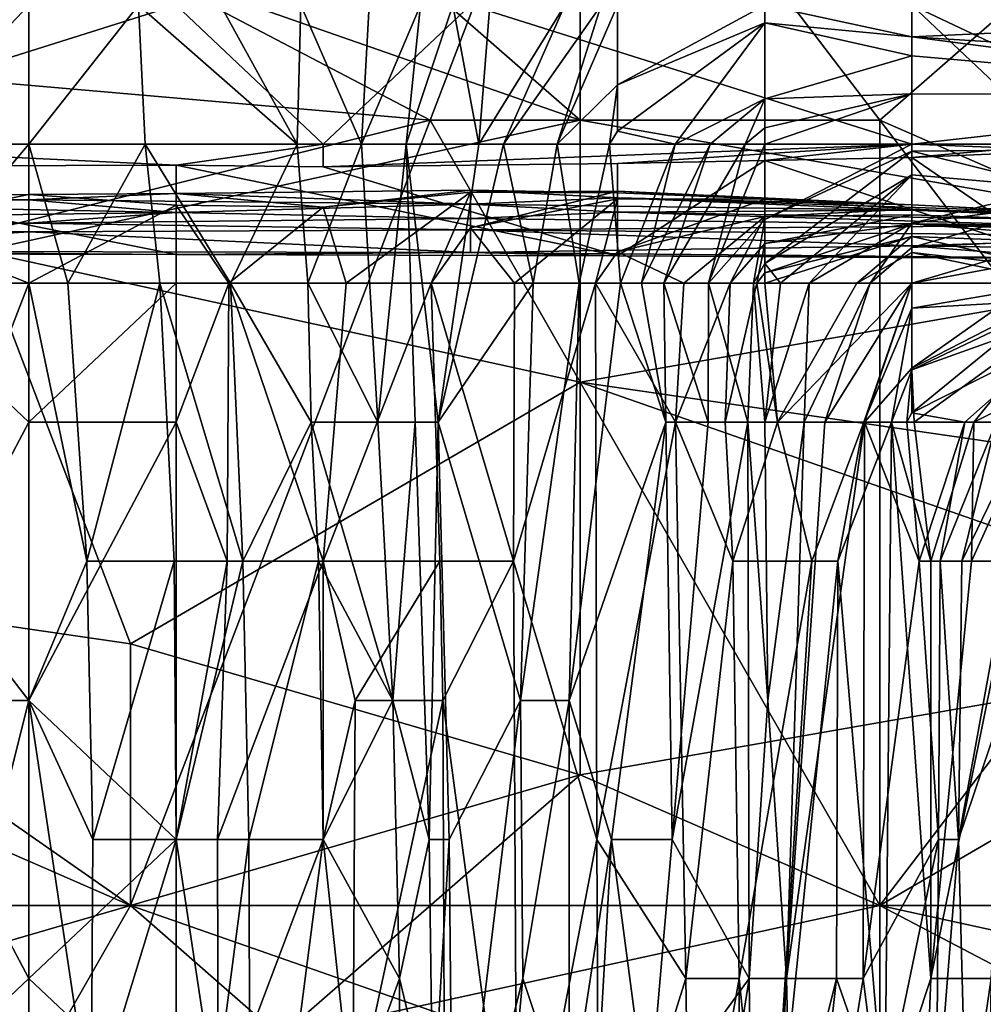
# Model space of a CAD drawing. Extents: x -161 to 11, y -10 to 160.
# Tile 375 of 499: x 0.887 to 0.9157, y -0.2992 to -0.2698. Entities that reach past the tile are written whole.
import ezdxf

# ---------------------------------------------------------------- set-up
doc = ezdxf.new("R2010")
doc.units = 0
doc.header["$MEASUREMENT"] = 0
doc.layers.get('0').update_dxf_attribs({"linetype": 'CONTINUOUS'})

msp = doc.modelspace()

# ---------------------------------------------------------------- linework, layer by layer
for points in [[(0.890302, -0.26112, 0.391822), (0.903715, -0.272838, 0.390166), (0.903715, -0.257213, 0.392356)], [(0.92607, -0.276745, 0.389612), (0.917128, -0.257213, 0.392172), (0.903715, -0.257213, 0.392356)], [(0.903715, -0.257213, 0.392356), (0.903715, -0.272838, 0.390166), (0.92607, -0.276745, 0.389612)], [(0.876889, -0.26112, 0.26635), (0.899244, -0.272838, 0.26593), (0.854534, -0.268932, 0.266399)], [(0.899244, -0.272838, 0.26593), (0.876889, -0.26112, 0.26635), (0.903715, -0.26112, 0.265969)], [(0.903715, -0.272838, 0.390166), (0.890302, -0.26112, 0.391822), (0.88136, -0.265026, 0.39116)], [(0.912657, -0.272838, 0.265725), (0.899244, -0.272838, 0.26593), (0.903715, -0.26112, 0.265969)], [(0.903715, -0.26112, 0.265969), (0.921599, -0.265026, 0.265642), (0.912657, -0.272838, 0.265725)], [(0.903715, -0.272838, 0.390166), (0.88136, -0.265026, 0.39116), (0.885831, -0.276745, 0.38932)], [(0.930542, -0.280651, 0.265348), (0.912657, -0.272838, 0.265725), (0.921599, -0.265026, 0.265642)], [(0.899244, -0.272838, 0.26593), (0.867947, -0.280651, 0.265981), (0.854534, -0.268932, 0.266399)], [(0.874109, -0.2694, 0.271097), (0.878498, -0.27355, 0.270999), (0.891667, -0.2694, 0.271024)], [(0.896057, -0.27355, 0.270997), (0.891667, -0.2694, 0.271024), (0.878498, -0.27355, 0.270999)], [(0.882888, -0.2694, 0.206951), (0.887277, -0.2694, 0.203215), (0.88333, -0.27355, 0.206778)], [(0.88333, -0.27355, 0.206778), (0.887277, -0.2694, 0.203215), (0.887277, -0.27355, 0.20358)], [(0.887277, -0.2694, 0.203215), (0.890548, -0.2694, 0.199263), (0.887277, -0.27355, 0.20358)], [(0.890741, -0.27355, 0.199263), (0.887277, -0.27355, 0.20358), (0.890548, -0.2694, 0.199263)], [(0.890548, -0.2694, 0.199263), (0.89528, -0.27355, 0.191749), (0.890741, -0.27355, 0.199263)], [(0.89528, -0.27355, 0.191749), (0.890548, -0.2694, 0.199263), (0.892991, -0.2694, 0.195506)], [(0.900446, -0.2694, 0.270995), (0.891667, -0.2694, 0.271024), (0.896057, -0.27355, 0.270997)], [(0.895385, -0.2694, 0.191749), (0.89528, -0.27355, 0.191749), (0.892991, -0.2694, 0.195506)], [(0.895385, -0.2694, 0.191749), (0.8972, -0.27355, 0.187992), (0.89528, -0.27355, 0.191749)], [(0.897427, -0.2694, 0.187992), (0.8972, -0.27355, 0.187992), (0.895385, -0.2694, 0.191749)], [(0.913615, -0.27355, 0.270854), (0.900446, -0.2694, 0.270995), (0.896057, -0.27355, 0.270997)], [(0.897427, -0.2694, 0.187992), (0.898952, -0.2694, 0.184235), (0.8972, -0.27355, 0.187992)], [(0.898533, -0.27355, 0.184235), (0.8972, -0.27355, 0.187992), (0.898952, -0.2694, 0.184235)], [(0.898952, -0.2694, 0.184235), (0.899925, -0.2694, 0.180478), (0.898533, -0.27355, 0.184235)], [(0.899925, -0.2694, 0.180478), (0.900694, -0.27355, 0.172963), (0.898533, -0.27355, 0.184235)], [(0.899925, -0.2694, 0.180478), (0.901029, -0.2694, 0.176721), (0.900694, -0.27355, 0.172963)], [(0.913615, -0.2694, 0.270826), (0.900446, -0.2694, 0.270995), (0.913615, -0.27355, 0.270854)], [(0.903263, -0.2694, 0.169206), (0.900694, -0.27355, 0.172963), (0.901029, -0.2694, 0.176721)], [(0.901433, -0.27355, 0.169206), (0.900694, -0.27355, 0.172963), (0.903263, -0.2694, 0.169206)], [(0.903037, -0.27355, 0.161692), (0.901433, -0.27355, 0.169206), (0.904348, -0.2694, 0.165449)], [(0.904348, -0.2694, 0.165449), (0.901433, -0.27355, 0.169206), (0.903263, -0.2694, 0.169206)], [(0.904836, -0.2694, 0.163735), (0.903037, -0.27355, 0.161692), (0.904348, -0.2694, 0.165449)], [(0.903037, -0.27355, 0.161692), (0.904836, -0.2694, 0.163735), (0.904836, -0.271779, 0.157935)], [(0.909226, -0.2694, 0.157266), (0.904836, -0.271779, 0.157935), (0.904836, -0.2694, 0.163735)], [(0.909226, -0.2694, 0.157266), (0.909226, -0.269926, 0.154178), (0.904836, -0.271779, 0.157935)], [(0.913615, -0.270344, 0.150421), (0.909226, -0.2694, 0.157266), (0.926784, -0.269738, 0.154178)], [(0.909226, -0.269926, 0.154178), (0.909226, -0.2694, 0.157266), (0.913615, -0.270344, 0.150421)], [(0.918005, -0.27355, 0.270755), (0.922395, -0.27355, 0.270722), (0.913615, -0.2694, 0.270826)], [(0.913615, -0.2694, 0.270826), (0.922395, -0.27355, 0.270722), (0.922395, -0.2694, 0.270623)], [(0.913615, -0.27355, 0.270854), (0.918005, -0.27355, 0.270755), (0.913615, -0.2694, 0.270826)], [(0.926784, -0.269738, 0.154178), (0.939953, -0.272012, 0.139149), (0.913615, -0.270344, 0.150421)], [(0.909226, -0.269926, 0.154178), (0.904836, -0.273165, 0.154178), (0.904836, -0.271779, 0.157935)], [(0.904836, -0.273165, 0.154178), (0.909226, -0.269926, 0.154178), (0.906555, -0.27355, 0.146664)], [(0.909226, -0.2722, 0.142906), (0.906555, -0.27355, 0.146664), (0.909226, -0.269926, 0.154178)], [(0.913615, -0.270344, 0.150421), (0.913615, -0.270911, 0.146664), (0.909226, -0.269926, 0.154178)], [(0.909226, -0.2722, 0.142906), (0.909226, -0.269926, 0.154178), (0.913615, -0.270911, 0.146664)], [(0.939953, -0.272012, 0.139149), (0.926784, -0.27207, 0.139149), (0.913615, -0.270344, 0.150421)], [(0.913615, -0.270911, 0.146664), (0.913615, -0.270344, 0.150421), (0.926784, -0.27207, 0.139149)], [(0.913615, -0.270911, 0.146664), (0.913615, -0.272052, 0.139149), (0.909226, -0.2722, 0.142906)], [(0.913615, -0.272052, 0.139149), (0.913615, -0.270911, 0.146664), (0.926784, -0.27207, 0.139149)], [(0.904836, -0.271779, 0.157935), (0.904598, -0.27355, 0.154178), (0.903037, -0.27355, 0.161692)], [(0.904836, -0.273165, 0.154178), (0.904598, -0.27355, 0.154178), (0.904836, -0.271779, 0.157935)], [(0.913615, -0.27355, 0.129142), (0.909226, -0.27355, 0.136862), (0.913615, -0.272052, 0.139149)], [(0.913615, -0.272052, 0.139149), (0.909226, -0.273068, 0.139149), (0.909226, -0.2722, 0.142906)], [(0.909226, -0.273068, 0.139149), (0.913615, -0.272052, 0.139149), (0.909226, -0.27355, 0.136862)], [(0.926784, -0.27207, 0.139149), (0.913615, -0.27355, 0.129142), (0.913615, -0.272052, 0.139149)], [(0.913615, -0.27355, 0.129142), (0.926784, -0.27207, 0.139149), (0.918005, -0.273719, 0.127878)], [(0.906555, -0.27355, 0.146664), (0.909226, -0.2722, 0.142906), (0.907595, -0.27355, 0.142906)], [(0.908639, -0.27355, 0.139149), (0.907595, -0.27355, 0.142906), (0.909226, -0.2722, 0.142906)], [(0.909226, -0.2722, 0.142906), (0.909226, -0.273068, 0.139149), (0.908639, -0.27355, 0.139149)], [(0.867947, -0.280651, 0.265981), (0.899244, -0.272838, 0.26593), (0.890302, -0.296276, 0.26529)], [(0.903715, -0.280651, 0.388914), (0.903715, -0.272838, 0.390166), (0.885831, -0.276745, 0.38932)], [(0.912657, -0.296276, 0.265186), (0.890302, -0.296276, 0.26529), (0.899244, -0.272838, 0.26593)], [(0.912657, -0.272838, 0.265725), (0.912657, -0.296276, 0.265186), (0.899244, -0.272838, 0.26593)], [(0.903715, -0.272838, 0.390166), (0.903715, -0.280651, 0.388914), (0.92607, -0.276745, 0.389612)], [(0.921599, -0.284557, 0.265378), (0.912657, -0.272838, 0.265725), (0.930542, -0.280651, 0.265348)], [(0.921599, -0.284557, 0.265378), (0.912657, -0.296276, 0.265186), (0.912657, -0.272838, 0.265725)], [(0.904598, -0.27355, 0.154178), (0.904836, -0.273165, 0.154178), (0.906555, -0.27355, 0.146664)], [(0.908639, -0.27355, 0.139149), (0.909226, -0.273068, 0.139149), (0.909226, -0.27355, 0.136862)], [(0.891667, -0.274174, 0.270649), (0.878498, -0.27355, 0.270999), (0.878498, -0.274217, 0.270649)], [(0.891667, -0.274174, 0.270649), (0.896057, -0.27355, 0.270997), (0.878498, -0.27355, 0.270999)], [(0.88377, -0.2777, 0.206778), (0.88333, -0.27355, 0.206778), (0.887277, -0.27355, 0.20358)], [(0.887277, -0.2777, 0.204161), (0.88377, -0.2777, 0.206778), (0.887277, -0.27355, 0.20358)], [(0.888434, -0.2777, 0.20302), (0.887277, -0.2777, 0.204161), (0.887277, -0.27355, 0.20358)], [(0.887277, -0.27355, 0.20358), (0.890741, -0.27355, 0.199263), (0.888434, -0.2777, 0.20302)], [(0.891185, -0.2777, 0.199263), (0.888434, -0.2777, 0.20302), (0.890741, -0.27355, 0.199263)], [(0.890741, -0.27355, 0.199263), (0.893291, -0.2777, 0.195506), (0.891185, -0.2777, 0.199263)], [(0.89528, -0.27355, 0.191749), (0.893291, -0.2777, 0.195506), (0.890741, -0.27355, 0.199263)], [(0.896057, -0.274229, 0.270649), (0.896057, -0.27355, 0.270997), (0.891667, -0.274174, 0.270649)], [(0.89528, -0.27355, 0.191749), (0.895592, -0.2777, 0.191749), (0.893291, -0.2777, 0.195506)], [(0.89528, -0.27355, 0.191749), (0.8972, -0.27355, 0.187992), (0.895592, -0.2777, 0.191749)], [(0.897686, -0.281851, 0.187992), (0.895592, -0.2777, 0.191749), (0.8972, -0.27355, 0.187992)], [(0.913615, -0.27355, 0.270854), (0.896057, -0.27355, 0.270997), (0.896057, -0.274229, 0.270649)], [(0.904836, -0.274127, 0.270649), (0.913615, -0.27355, 0.270854), (0.896057, -0.274229, 0.270649)], [(0.8972, -0.27355, 0.187992), (0.898533, -0.27355, 0.184235), (0.897686, -0.281851, 0.187992)], [(0.898533, -0.27355, 0.184235), (0.898799, -0.281851, 0.184235), (0.897686, -0.281851, 0.187992)], [(0.898533, -0.27355, 0.184235), (0.900694, -0.27355, 0.172963), (0.899485, -0.281851, 0.180478)], [(0.898533, -0.27355, 0.184235), (0.899485, -0.281851, 0.180478), (0.898799, -0.281851, 0.184235)], [(0.900694, -0.27355, 0.172963), (0.901433, -0.27355, 0.169206), (0.899485, -0.281851, 0.180478)], [(0.902314, -0.2777, 0.165449), (0.899485, -0.281851, 0.180478), (0.901433, -0.27355, 0.169206)], [(0.901433, -0.27355, 0.169206), (0.903037, -0.27355, 0.161692), (0.902314, -0.2777, 0.165449)], [(0.903689, -0.2777, 0.157935), (0.902314, -0.2777, 0.165449), (0.903037, -0.27355, 0.161692)], [(0.903037, -0.27355, 0.161692), (0.904598, -0.27355, 0.154178), (0.903689, -0.2777, 0.157935)], [(0.904598, -0.27355, 0.154178), (0.904923, -0.2777, 0.150421), (0.903689, -0.2777, 0.157935)], [(0.904598, -0.27355, 0.154178), (0.906555, -0.27355, 0.146664), (0.904923, -0.2777, 0.150421)], [(0.909226, -0.274044, 0.270649), (0.913615, -0.27355, 0.270854), (0.904836, -0.274127, 0.270649)], [(0.904923, -0.2777, 0.150421), (0.906555, -0.27355, 0.146664), (0.905549, -0.2777, 0.146664)], [(0.906555, -0.27355, 0.146664), (0.907595, -0.27355, 0.142906), (0.905549, -0.2777, 0.146664)], [(0.905549, -0.2777, 0.146664), (0.907595, -0.27355, 0.142906), (0.906218, -0.2777, 0.142906)], [(0.908639, -0.27355, 0.139149), (0.906218, -0.2777, 0.142906), (0.907595, -0.27355, 0.142906)], [(0.906218, -0.2777, 0.142906), (0.908639, -0.27355, 0.139149), (0.907551, -0.2777, 0.135392)], [(0.909226, -0.27355, 0.136862), (0.907551, -0.2777, 0.135392), (0.908639, -0.27355, 0.139149)], [(0.907551, -0.2777, 0.135392), (0.909226, -0.27355, 0.136862), (0.909226, -0.275797, 0.131635)], [(0.913615, -0.27355, 0.129142), (0.913615, -0.273765, 0.127878), (0.909226, -0.275797, 0.131635)], [(0.909226, -0.27355, 0.136862), (0.913615, -0.27355, 0.129142), (0.909226, -0.275797, 0.131635)], [(0.913615, -0.27395, 0.270649), (0.913615, -0.27355, 0.270854), (0.909226, -0.274044, 0.270649)], [(0.918005, -0.273719, 0.127878), (0.913615, -0.273765, 0.127878), (0.913615, -0.27355, 0.129142)], [(0.918005, -0.27355, 0.270755), (0.913615, -0.27355, 0.270854), (0.913615, -0.27395, 0.270649)], [(0.918005, -0.273761, 0.270649), (0.918005, -0.27355, 0.270755), (0.913615, -0.27395, 0.270649)], [(0.913615, -0.273765, 0.127878), (0.909226, -0.277116, 0.127878), (0.909226, -0.275797, 0.131635)], [(0.913615, -0.273765, 0.127878), (0.913615, -0.274469, 0.124121), (0.909226, -0.277116, 0.127878)], [(0.913615, -0.273765, 0.127878), (0.918005, -0.273719, 0.127878), (0.918005, -0.274853, 0.120364)], [(0.918005, -0.276965, 0.266891), (0.918005, -0.273761, 0.270649), (0.913615, -0.27395, 0.270649)], [(0.913615, -0.273765, 0.127878), (0.918005, -0.274853, 0.120364), (0.913615, -0.274469, 0.124121)], [(0.904836, -0.276888, 0.266891), (0.904836, -0.274127, 0.270649), (0.896057, -0.274229, 0.270649)], [(0.904836, -0.274127, 0.270649), (0.904836, -0.276888, 0.266891), (0.909226, -0.274044, 0.270649)], [(0.909226, -0.274044, 0.270649), (0.904836, -0.276888, 0.266891), (0.918005, -0.276965, 0.266891)], [(0.909226, -0.274044, 0.270649), (0.918005, -0.276965, 0.266891), (0.913615, -0.27395, 0.270649)], [(0.878498, -0.274217, 0.270649), (0.891667, -0.276849, 0.266891), (0.891667, -0.274174, 0.270649)], [(0.878498, -0.274217, 0.270649), (0.878498, -0.276819, 0.266891), (0.891667, -0.276849, 0.266891)], [(0.896057, -0.274229, 0.270649), (0.891667, -0.274174, 0.270649), (0.904836, -0.276888, 0.266891)], [(0.891667, -0.274174, 0.270649), (0.891667, -0.276849, 0.266891), (0.904836, -0.276888, 0.266891)], [(0.909226, -0.277116, 0.127878), (0.913615, -0.274469, 0.124121), (0.909695, -0.2777, 0.124121)], [(0.913615, -0.274469, 0.124121), (0.910552, -0.2777, 0.120364), (0.909695, -0.2777, 0.124121)], [(0.910552, -0.2777, 0.120364), (0.913615, -0.274469, 0.124121), (0.913615, -0.275907, 0.116607)], [(0.913615, -0.275907, 0.116607), (0.913615, -0.274469, 0.124121), (0.918005, -0.274853, 0.120364)], [(0.900446, -0.275342, 0.218049), (0.887277, -0.275215, 0.221806), (0.891667, -0.275024, 0.218049)], [(0.887277, -0.275215, 0.221806), (0.887277, -0.275055, 0.218049), (0.891667, -0.275024, 0.218049)], [(0.891667, -0.27537, 0.214292), (0.891667, -0.275024, 0.218049), (0.887277, -0.275055, 0.218049)], [(0.891667, -0.275024, 0.218049), (0.900446, -0.27492, 0.210535), (0.900446, -0.275342, 0.218049)], [(0.891667, -0.275024, 0.218049), (0.896057, -0.275433, 0.210535), (0.900446, -0.27492, 0.210535)], [(0.891667, -0.27537, 0.214292), (0.896057, -0.275433, 0.210535), (0.891667, -0.275024, 0.218049)], [(0.896057, -0.275433, 0.210535), (0.900446, -0.274985, 0.206778), (0.900446, -0.27492, 0.210535)], [(0.896057, -0.275433, 0.210535), (0.896743, -0.2777, 0.206778), (0.900446, -0.274985, 0.206778)], [(0.899278, -0.2777, 0.20302), (0.900446, -0.274985, 0.206778), (0.896743, -0.2777, 0.206778)], [(0.899278, -0.2777, 0.20302), (0.900446, -0.276049, 0.20302), (0.900446, -0.274985, 0.206778)], [(0.900446, -0.27492, 0.210535), (0.904836, -0.275157, 0.210535), (0.900446, -0.275342, 0.218049)], [(0.904836, -0.275157, 0.210535), (0.900446, -0.27492, 0.210535), (0.904836, -0.275002, 0.206778)], [(0.900446, -0.27492, 0.210535), (0.900446, -0.274985, 0.206778), (0.904836, -0.275002, 0.206778)], [(0.900446, -0.274985, 0.206778), (0.904836, -0.274956, 0.20302), (0.904836, -0.275002, 0.206778)], [(0.900446, -0.274985, 0.206778), (0.900446, -0.276049, 0.20302), (0.904836, -0.274956, 0.20302)], [(0.900446, -0.276049, 0.20302), (0.904836, -0.275182, 0.199263), (0.904836, -0.274956, 0.20302)], [(0.904836, -0.275002, 0.206778), (0.904836, -0.274956, 0.20302), (0.913615, -0.275367, 0.199263)], [(0.904836, -0.274956, 0.20302), (0.909226, -0.27519, 0.195506), (0.913615, -0.275367, 0.199263)], [(0.904836, -0.275182, 0.199263), (0.909226, -0.27519, 0.195506), (0.904836, -0.274956, 0.20302)], [(0.904836, -0.275157, 0.210535), (0.904836, -0.275002, 0.206778), (0.913615, -0.275367, 0.199263)], [(0.913615, -0.275907, 0.116607), (0.918005, -0.274853, 0.120364), (0.918005, -0.275348, 0.116607)], [(0.874109, -0.275815, 0.236834), (0.878498, -0.275332, 0.225563), (0.891667, -0.275588, 0.22932)], [(0.887277, -0.275215, 0.221806), (0.878498, -0.275332, 0.225563), (0.882888, -0.275129, 0.221806)], [(0.887277, -0.275215, 0.221806), (0.891667, -0.275588, 0.22932), (0.878498, -0.275332, 0.225563)], [(0.882888, -0.275129, 0.221806), (0.887277, -0.275055, 0.218049), (0.887277, -0.275215, 0.221806)], [(0.887277, -0.275055, 0.218049), (0.882888, -0.275129, 0.221806), (0.882888, -0.275955, 0.218049)], [(0.887277, -0.2777, 0.21459), (0.887277, -0.275055, 0.218049), (0.882888, -0.275955, 0.218049)], [(0.887277, -0.275055, 0.218049), (0.887277, -0.2777, 0.21459), (0.891667, -0.27537, 0.214292)], [(0.887277, -0.275215, 0.221806), (0.900446, -0.275342, 0.218049), (0.891667, -0.275588, 0.22932)], [(0.900446, -0.275342, 0.218049), (0.904836, -0.275157, 0.210535), (0.913615, -0.275524, 0.210535)], [(0.901758, -0.2777, 0.199263), (0.904836, -0.275182, 0.199263), (0.900446, -0.276049, 0.20302)], [(0.904836, -0.275182, 0.199263), (0.901758, -0.2777, 0.199263), (0.904173, -0.2777, 0.195506)], [(0.904173, -0.2777, 0.195506), (0.904836, -0.27676, 0.195506), (0.904836, -0.275182, 0.199263)], [(0.913615, -0.275524, 0.210535), (0.904836, -0.275157, 0.210535), (0.918005, -0.275577, 0.206778)], [(0.913615, -0.275367, 0.199263), (0.918005, -0.275577, 0.206778), (0.904836, -0.275157, 0.210535)], [(0.904836, -0.275182, 0.199263), (0.904836, -0.27676, 0.195506), (0.909226, -0.27519, 0.195506)], [(0.909226, -0.27519, 0.195506), (0.904836, -0.27676, 0.195506), (0.909226, -0.275715, 0.191749)], [(0.913615, -0.275367, 0.199263), (0.909226, -0.27519, 0.195506), (0.913615, -0.275492, 0.191749)], [(0.909226, -0.27519, 0.195506), (0.909226, -0.275715, 0.191749), (0.913615, -0.275492, 0.191749)], [(0.891667, -0.275588, 0.22932), (0.887277, -0.275911, 0.240592), (0.874109, -0.275815, 0.236834)], [(0.891667, -0.2777, 0.211826), (0.891667, -0.27537, 0.214292), (0.887277, -0.2777, 0.21459)], [(0.887277, -0.275911, 0.240592), (0.891667, -0.275588, 0.22932), (0.900446, -0.275774, 0.233077)], [(0.891667, -0.275588, 0.22932), (0.900446, -0.275342, 0.218049), (0.900446, -0.275774, 0.233077)], [(0.896057, -0.275433, 0.210535), (0.891667, -0.27537, 0.214292), (0.893237, -0.2777, 0.210535)], [(0.891667, -0.2777, 0.211826), (0.893237, -0.2777, 0.210535), (0.891667, -0.27537, 0.214292)], [(0.896057, -0.275433, 0.210535), (0.893237, -0.2777, 0.210535), (0.896743, -0.2777, 0.206778)], [(0.900446, -0.275774, 0.233077), (0.900446, -0.275342, 0.218049), (0.904836, -0.275582, 0.221806)], [(0.904836, -0.275582, 0.221806), (0.900446, -0.275342, 0.218049), (0.913615, -0.275524, 0.210535)], [(0.918005, -0.27598, 0.22932), (0.900446, -0.275774, 0.233077), (0.904836, -0.275582, 0.221806)], [(0.922395, -0.275877, 0.218049), (0.904836, -0.275582, 0.221806), (0.913615, -0.275524, 0.210535)], [(0.918005, -0.27598, 0.22932), (0.904836, -0.275582, 0.221806), (0.922395, -0.275877, 0.218049)], [(0.909226, -0.275715, 0.191749), (0.913615, -0.275664, 0.187992), (0.913615, -0.275492, 0.191749)], [(0.918005, -0.2764, 0.109092), (0.913615, -0.276639, 0.112849), (0.918005, -0.275348, 0.116607)], [(0.918005, -0.275348, 0.116607), (0.913615, -0.276639, 0.112849), (0.913615, -0.275907, 0.116607)], [(0.913615, -0.275492, 0.191749), (0.926784, -0.276006, 0.195506), (0.913615, -0.275367, 0.199263)], [(0.918005, -0.275577, 0.206778), (0.913615, -0.275367, 0.199263), (0.926784, -0.276006, 0.195506)], [(0.926784, -0.276006, 0.195506), (0.913615, -0.275492, 0.191749), (0.926784, -0.276116, 0.191749)], [(0.913615, -0.275492, 0.191749), (0.913615, -0.275664, 0.187992), (0.926784, -0.276116, 0.191749)], [(0.922395, -0.275877, 0.218049), (0.913615, -0.275524, 0.210535), (0.918005, -0.275577, 0.206778)], [(0.878498, -0.276156, 0.248106), (0.874109, -0.275815, 0.236834), (0.887277, -0.275911, 0.240592)], [(0.878498, -0.276156, 0.248106), (0.887277, -0.275911, 0.240592), (0.887277, -0.276164, 0.248106)], [(0.887277, -0.275911, 0.240592), (0.900446, -0.275774, 0.233077), (0.900446, -0.276108, 0.244349)], [(0.887277, -0.276164, 0.248106), (0.887277, -0.275911, 0.240592), (0.900446, -0.276108, 0.244349)], [(0.900446, -0.276108, 0.244349), (0.900446, -0.275774, 0.233077), (0.918005, -0.27598, 0.22932)], [(0.904836, -0.27676, 0.195506), (0.906813, -0.2777, 0.191749), (0.909226, -0.275715, 0.191749)], [(0.90819, -0.2777, 0.187992), (0.909226, -0.275715, 0.191749), (0.906813, -0.2777, 0.191749)], [(0.907551, -0.2777, 0.135392), (0.909226, -0.275797, 0.131635), (0.90889, -0.2777, 0.127878)], [(0.90819, -0.2777, 0.187992), (0.909226, -0.276516, 0.187992), (0.909226, -0.275715, 0.191749)], [(0.909226, -0.277116, 0.127878), (0.90889, -0.2777, 0.127878), (0.909226, -0.275797, 0.131635)], [(0.909226, -0.275715, 0.191749), (0.909226, -0.276516, 0.187992), (0.913615, -0.275664, 0.187992)], [(0.913615, -0.275664, 0.187992), (0.909226, -0.276516, 0.187992), (0.913615, -0.275933, 0.184235)], [(0.910552, -0.2777, 0.120364), (0.913615, -0.275907, 0.116607), (0.912371, -0.2777, 0.112849)], [(0.913615, -0.276639, 0.112849), (0.912371, -0.2777, 0.112849), (0.913615, -0.275907, 0.116607)], [(0.926784, -0.276116, 0.191749), (0.913615, -0.275664, 0.187992), (0.913615, -0.275933, 0.184235)], [(0.869719, -0.276741, 0.263134), (0.878498, -0.276156, 0.248106), (0.887277, -0.276164, 0.248106)], [(0.887277, -0.276164, 0.248106), (0.878498, -0.27675, 0.263134), (0.869719, -0.276741, 0.263134)], [(0.878498, -0.27675, 0.263134), (0.887277, -0.276164, 0.248106), (0.900446, -0.276781, 0.263134)], [(0.887277, -0.2777, 0.21459), (0.882888, -0.275955, 0.218049), (0.882888, -0.2777, 0.216718)], [(0.887277, -0.276164, 0.248106), (0.900446, -0.276108, 0.244349), (0.900446, -0.276781, 0.263134)], [(0.901758, -0.2777, 0.199263), (0.900446, -0.276049, 0.20302), (0.899278, -0.2777, 0.20302)], [(0.900446, -0.276108, 0.244349), (0.918005, -0.27598, 0.22932), (0.922395, -0.276296, 0.240592)], [(0.900446, -0.276781, 0.263134), (0.900446, -0.276108, 0.244349), (0.913615, -0.27659, 0.25562)], [(0.900446, -0.276108, 0.244349), (0.922395, -0.276296, 0.240592), (0.913615, -0.27659, 0.25562)], [(0.909226, -0.276516, 0.187992), (0.909226, -0.27739, 0.184235), (0.913615, -0.275933, 0.184235)], [(0.909226, -0.27739, 0.184235), (0.913615, -0.276306, 0.180478), (0.913615, -0.275933, 0.184235)], [(0.913615, -0.275933, 0.184235), (0.913615, -0.276306, 0.180478), (0.922395, -0.276648, 0.180478)], [(0.913615, -0.275933, 0.184235), (0.926784, -0.276491, 0.184235), (0.926784, -0.276116, 0.191749)], [(0.926784, -0.276491, 0.184235), (0.913615, -0.275933, 0.184235), (0.922395, -0.276648, 0.180478)], [(0.909226, -0.27739, 0.184235), (0.909226, -0.2777, 0.183055), (0.913615, -0.276306, 0.180478)], [(0.911967, -0.2777, 0.176721), (0.913615, -0.276306, 0.180478), (0.909226, -0.2777, 0.183055)], [(0.913615, -0.276306, 0.180478), (0.911967, -0.2777, 0.176721), (0.913615, -0.276788, 0.176721)], [(0.922395, -0.276296, 0.240592), (0.922395, -0.276713, 0.25562), (0.913615, -0.27659, 0.25562)], [(0.913615, -0.276306, 0.180478), (0.918005, -0.277285, 0.172963), (0.922395, -0.276648, 0.180478)], [(0.913615, -0.276788, 0.176721), (0.918005, -0.277285, 0.172963), (0.913615, -0.276306, 0.180478)], [(0.913615, -0.276639, 0.112849), (0.918005, -0.2764, 0.109092), (0.913615, -0.2777, 0.107835)], [(0.918005, -0.2764, 0.109092), (0.918005, -0.276891, 0.105335), (0.913615, -0.2777, 0.107835)], [(0.863476, -0.284557, 0.387603), (0.890302, -0.288463, 0.387337), (0.885831, -0.276745, 0.38932)], [(0.891667, -0.276849, 0.266891), (0.878498, -0.276819, 0.266891), (0.878498, -0.27675, 0.263134)], [(0.891667, -0.276849, 0.266891), (0.878498, -0.27675, 0.263134), (0.900446, -0.276781, 0.263134)], [(0.903715, -0.280651, 0.388914), (0.885831, -0.276745, 0.38932), (0.890302, -0.288463, 0.387337)], [(0.904836, -0.276888, 0.266891), (0.891667, -0.276849, 0.266891), (0.900446, -0.276781, 0.263134)], [(0.913615, -0.27659, 0.25562), (0.918005, -0.276942, 0.263134), (0.900446, -0.276781, 0.263134)], [(0.904836, -0.276888, 0.266891), (0.900446, -0.276781, 0.263134), (0.918005, -0.276942, 0.263134)], [(0.930542, -0.284557, 0.388405), (0.92607, -0.276745, 0.389612), (0.903715, -0.280651, 0.388914)], [(0.906813, -0.2777, 0.191749), (0.904836, -0.27676, 0.195506), (0.904173, -0.2777, 0.195506)], [(0.908989, -0.2777, 0.184235), (0.909226, -0.276516, 0.187992), (0.90819, -0.2777, 0.187992)], [(0.908989, -0.2777, 0.184235), (0.909226, -0.27739, 0.184235), (0.909226, -0.276516, 0.187992)], [(0.913615, -0.276788, 0.176721), (0.911967, -0.2777, 0.176721), (0.913615, -0.2777, 0.170999)], [(0.913615, -0.2777, 0.107835), (0.912371, -0.2777, 0.112849), (0.913615, -0.276639, 0.112849)], [(0.913615, -0.27659, 0.25562), (0.922395, -0.276713, 0.25562), (0.918005, -0.276942, 0.263134)], [(0.913615, -0.276788, 0.176721), (0.918005, -0.2777, 0.169382), (0.918005, -0.277285, 0.172963)], [(0.913615, -0.2777, 0.170999), (0.918005, -0.2777, 0.169382), (0.913615, -0.276788, 0.176721)], [(0.904836, -0.276888, 0.266891), (0.918005, -0.276942, 0.263134), (0.918005, -0.276965, 0.266891)], [(0.913615, -0.2777, 0.107835), (0.918005, -0.276891, 0.105335), (0.917198, -0.2777, 0.101578)], [(0.909695, -0.2777, 0.124121), (0.90889, -0.2777, 0.127878), (0.909226, -0.277116, 0.127878)], [(0.909226, -0.2777, 0.183055), (0.909226, -0.27739, 0.184235), (0.908989, -0.2777, 0.184235)], [(0.887277, -0.281851, 0.214434), (0.887277, -0.2777, 0.21459), (0.882888, -0.2777, 0.216718)], [(0.887277, -0.281851, 0.214434), (0.882888, -0.2777, 0.216718), (0.882888, -0.290151, 0.216237)], [(0.88377, -0.2777, 0.206778), (0.887277, -0.2777, 0.204161), (0.884061, -0.286001, 0.206778)], [(0.887277, -0.290151, 0.204729), (0.884061, -0.286001, 0.206778), (0.887277, -0.2777, 0.204161)], [(0.887277, -0.281851, 0.214434), (0.891667, -0.2777, 0.211826), (0.887277, -0.2777, 0.21459)], [(0.891667, -0.281851, 0.211825), (0.891667, -0.2777, 0.211826), (0.887277, -0.281851, 0.214434)], [(0.889008, -0.286001, 0.20302), (0.887277, -0.290151, 0.204729), (0.887277, -0.2777, 0.204161)], [(0.889008, -0.286001, 0.20302), (0.887277, -0.2777, 0.204161), (0.888434, -0.2777, 0.20302)], [(0.888434, -0.2777, 0.20302), (0.891185, -0.2777, 0.199263), (0.889008, -0.286001, 0.20302)], [(0.891185, -0.2777, 0.199263), (0.891605, -0.286001, 0.199263), (0.889008, -0.286001, 0.20302)], [(0.891185, -0.2777, 0.199263), (0.89366, -0.286001, 0.195506), (0.891605, -0.286001, 0.199263)], [(0.891185, -0.2777, 0.199263), (0.893291, -0.2777, 0.195506), (0.89366, -0.286001, 0.195506)], [(0.893237, -0.2777, 0.210535), (0.891667, -0.2777, 0.211826), (0.891667, -0.281851, 0.211825)], [(0.891667, -0.281851, 0.211825), (0.893185, -0.286001, 0.210535), (0.893237, -0.2777, 0.210535)], [(0.893185, -0.286001, 0.210535), (0.896057, -0.286001, 0.207823), (0.893237, -0.2777, 0.210535)], [(0.896743, -0.2777, 0.206778), (0.893237, -0.2777, 0.210535), (0.896057, -0.286001, 0.207823)], [(0.895697, -0.281851, 0.191749), (0.893291, -0.2777, 0.195506), (0.895592, -0.2777, 0.191749)], [(0.893291, -0.2777, 0.195506), (0.895697, -0.281851, 0.191749), (0.89366, -0.286001, 0.195506)], [(0.895592, -0.2777, 0.191749), (0.897686, -0.281851, 0.187992), (0.895697, -0.281851, 0.191749)], [(0.896057, -0.286001, 0.207823), (0.899278, -0.2777, 0.20302), (0.896743, -0.2777, 0.206778)], [(0.899278, -0.2777, 0.20302), (0.896057, -0.286001, 0.207823), (0.899538, -0.286001, 0.20302)], [(0.899278, -0.2777, 0.20302), (0.899538, -0.286001, 0.20302), (0.901731, -0.286001, 0.199263)], [(0.901731, -0.286001, 0.199263), (0.901758, -0.2777, 0.199263), (0.899278, -0.2777, 0.20302)], [(0.902314, -0.2777, 0.165449), (0.90194, -0.290151, 0.169206), (0.899485, -0.281851, 0.180478)], [(0.904173, -0.2777, 0.195506), (0.901758, -0.2777, 0.199263), (0.901731, -0.286001, 0.199263)], [(0.904173, -0.2777, 0.195506), (0.901731, -0.286001, 0.199263), (0.904217, -0.294301, 0.195506)], [(0.902314, -0.2777, 0.165449), (0.903689, -0.2777, 0.157935), (0.90194, -0.290151, 0.169206)], [(0.903388, -0.290151, 0.161692), (0.90194, -0.290151, 0.169206), (0.903689, -0.2777, 0.157935)], [(0.903689, -0.2777, 0.157935), (0.904923, -0.2777, 0.150421), (0.903388, -0.290151, 0.161692)], [(0.904923, -0.2777, 0.150421), (0.906273, -0.281851, 0.142906), (0.903388, -0.290151, 0.161692)], [(0.904173, -0.2777, 0.195506), (0.90656, -0.281851, 0.191749), (0.906813, -0.2777, 0.191749)], [(0.904217, -0.294301, 0.195506), (0.90656, -0.281851, 0.191749), (0.904173, -0.2777, 0.195506)], [(0.905549, -0.2777, 0.146664), (0.906273, -0.281851, 0.142906), (0.904923, -0.2777, 0.150421)], [(0.905549, -0.2777, 0.146664), (0.906218, -0.2777, 0.142906), (0.906273, -0.281851, 0.142906)], [(0.907537, -0.281851, 0.135392), (0.906273, -0.281851, 0.142906), (0.906218, -0.2777, 0.142906)], [(0.907551, -0.2777, 0.135392), (0.907537, -0.281851, 0.135392), (0.906218, -0.2777, 0.142906)], [(0.90819, -0.2777, 0.187992), (0.906813, -0.2777, 0.191749), (0.90656, -0.281851, 0.191749)], [(0.90819, -0.2777, 0.187992), (0.90656, -0.281851, 0.191749), (0.908041, -0.281851, 0.187992)], [(0.908723, -0.281851, 0.127878), (0.907537, -0.281851, 0.135392), (0.907551, -0.2777, 0.135392)], [(0.90889, -0.2777, 0.127878), (0.908723, -0.281851, 0.127878), (0.907551, -0.2777, 0.135392)], [(0.908989, -0.2777, 0.184235), (0.90819, -0.2777, 0.187992), (0.908041, -0.281851, 0.187992)], [(0.908989, -0.2777, 0.184235), (0.908041, -0.281851, 0.187992), (0.90961, -0.281851, 0.180478)], [(0.90889, -0.2777, 0.127878), (0.909226, -0.281851, 0.124192), (0.908723, -0.281851, 0.127878)], [(0.90889, -0.2777, 0.127878), (0.909695, -0.2777, 0.124121), (0.909226, -0.281851, 0.124192)], [(0.909226, -0.2777, 0.183055), (0.908989, -0.2777, 0.184235), (0.90961, -0.281851, 0.180478)], [(0.909695, -0.2777, 0.124121), (0.910552, -0.2777, 0.120364), (0.909226, -0.281851, 0.124192)], [(0.909226, -0.281851, 0.124192), (0.910552, -0.2777, 0.120364), (0.910404, -0.281851, 0.116607)], [(0.909226, -0.2777, 0.183055), (0.90961, -0.281851, 0.180478), (0.911967, -0.2777, 0.176721)], [(0.913615, -0.2777, 0.170999), (0.911967, -0.2777, 0.176721), (0.90961, -0.281851, 0.180478)], [(0.912183, -0.281851, 0.169206), (0.913615, -0.2777, 0.170999), (0.90961, -0.281851, 0.180478)], [(0.912371, -0.2777, 0.112849), (0.910404, -0.281851, 0.116607), (0.910552, -0.2777, 0.120364)], [(0.910404, -0.281851, 0.116607), (0.912371, -0.2777, 0.112849), (0.911021, -0.281851, 0.112849)], [(0.913615, -0.2777, 0.107835), (0.911021, -0.281851, 0.112849), (0.912371, -0.2777, 0.112849)], [(0.913615, -0.2777, 0.107835), (0.912205, -0.281851, 0.105335), (0.911021, -0.281851, 0.112849)], [(0.913615, -0.2777, 0.170999), (0.912183, -0.281851, 0.169206), (0.913615, -0.278451, 0.169206)], [(0.912205, -0.281851, 0.105335), (0.913615, -0.2777, 0.107835), (0.913615, -0.280239, 0.101578)], [(0.917198, -0.2777, 0.101578), (0.913615, -0.280239, 0.101578), (0.913615, -0.2777, 0.107835)], [(0.917198, -0.2777, 0.101578), (0.918005, -0.277974, 0.097821), (0.913615, -0.280239, 0.101578)], [(0.913615, -0.2777, 0.170999), (0.913615, -0.278451, 0.169206), (0.918005, -0.2777, 0.169382)], [(0.918005, -0.2777, 0.169382), (0.913615, -0.278451, 0.169206), (0.918005, -0.278193, 0.165449)], [(0.913615, -0.280239, 0.101578), (0.918005, -0.277974, 0.097821), (0.913615, -0.281569, 0.097821)], [(0.918005, -0.279351, 0.090307), (0.913615, -0.281569, 0.097821), (0.918005, -0.277974, 0.097821)], [(0.913615, -0.278451, 0.169206), (0.913615, -0.280291, 0.165449), (0.918005, -0.278193, 0.165449)], [(0.913615, -0.280291, 0.165449), (0.918005, -0.27871, 0.161692), (0.918005, -0.278193, 0.165449)], [(0.913615, -0.278451, 0.169206), (0.912183, -0.281851, 0.169206), (0.913008, -0.281851, 0.165449)], [(0.913008, -0.281851, 0.165449), (0.913615, -0.280291, 0.165449), (0.913615, -0.278451, 0.169206)], [(0.913683, -0.281851, 0.161692), (0.918005, -0.27871, 0.161692), (0.913615, -0.280291, 0.165449)], [(0.915459, -0.281851, 0.154178), (0.918005, -0.27871, 0.161692), (0.913683, -0.281851, 0.161692)], [(0.918005, -0.27871, 0.161692), (0.915459, -0.281851, 0.154178), (0.918005, -0.280578, 0.150421)], [(0.913615, -0.281569, 0.097821), (0.918005, -0.279351, 0.090307), (0.915197, -0.281851, 0.090307)], [(0.91613, -0.281851, 0.08655), (0.915197, -0.281851, 0.090307), (0.918005, -0.279351, 0.090307)], [(0.913615, -0.280239, 0.101578), (0.913463, -0.281851, 0.097821), (0.912205, -0.281851, 0.105335)], [(0.913683, -0.281851, 0.161692), (0.913615, -0.280291, 0.165449), (0.913008, -0.281851, 0.165449)], [(0.913615, -0.281569, 0.097821), (0.913463, -0.281851, 0.097821), (0.913615, -0.280239, 0.101578)], [(0.917271, -0.281851, 0.146664), (0.918005, -0.280578, 0.150421), (0.915459, -0.281851, 0.154178)], [(0.890302, -0.296276, 0.26529), (0.885831, -0.304088, 0.265049), (0.867947, -0.280651, 0.265981)], [(0.903715, -0.29237, 0.386781), (0.903715, -0.280651, 0.388914), (0.890302, -0.288463, 0.387337)], [(0.903715, -0.280651, 0.388914), (0.92607, -0.288463, 0.387758), (0.930542, -0.284557, 0.388405)], [(0.903715, -0.280651, 0.388914), (0.903715, -0.29237, 0.386781), (0.92607, -0.288463, 0.387758)], [(0.913463, -0.281851, 0.097821), (0.913615, -0.281569, 0.097821), (0.915197, -0.281851, 0.090307)], [(0.882888, -0.290151, 0.216237), (0.887277, -0.290151, 0.214175), (0.887277, -0.281851, 0.214434)], [(0.891667, -0.281851, 0.211825), (0.887277, -0.290151, 0.214175), (0.891667, -0.294301, 0.211439)], [(0.887277, -0.290151, 0.214175), (0.891667, -0.281851, 0.211825), (0.887277, -0.281851, 0.214434)], [(0.891667, -0.294301, 0.211439), (0.893185, -0.286001, 0.210535), (0.891667, -0.281851, 0.211825)], [(0.895912, -0.286001, 0.191749), (0.89366, -0.286001, 0.195506), (0.895697, -0.281851, 0.191749)], [(0.895697, -0.281851, 0.191749), (0.898134, -0.290151, 0.187992), (0.895912, -0.286001, 0.191749)], [(0.895697, -0.281851, 0.191749), (0.897686, -0.281851, 0.187992), (0.898134, -0.290151, 0.187992)], [(0.897686, -0.281851, 0.187992), (0.898799, -0.281851, 0.184235), (0.898134, -0.290151, 0.187992)], [(0.899212, -0.294301, 0.184235), (0.898134, -0.290151, 0.187992), (0.898799, -0.281851, 0.184235)], [(0.898799, -0.281851, 0.184235), (0.899485, -0.281851, 0.180478), (0.899212, -0.294301, 0.184235)], [(0.899485, -0.281851, 0.180478), (0.899816, -0.294301, 0.180478), (0.899212, -0.294301, 0.184235)], [(0.899485, -0.281851, 0.180478), (0.90194, -0.290151, 0.169206), (0.899816, -0.294301, 0.180478)], [(0.904657, -0.294301, 0.154178), (0.903388, -0.290151, 0.161692), (0.906273, -0.281851, 0.142906)], [(0.90656, -0.281851, 0.191749), (0.904217, -0.294301, 0.195506), (0.90687, -0.298451, 0.191749)], [(0.906273, -0.281851, 0.142906), (0.906466, -0.294301, 0.142906), (0.904657, -0.294301, 0.154178)], [(0.906273, -0.281851, 0.142906), (0.907537, -0.281851, 0.135392), (0.906466, -0.294301, 0.142906)], [(0.907537, -0.281851, 0.135392), (0.908723, -0.281851, 0.127878), (0.906466, -0.294301, 0.142906)], [(0.908762, -0.298451, 0.127878), (0.906466, -0.294301, 0.142906), (0.908723, -0.281851, 0.127878)], [(0.908041, -0.281851, 0.187992), (0.90656, -0.281851, 0.191749), (0.908271, -0.286001, 0.187992)], [(0.908271, -0.286001, 0.187992), (0.90656, -0.281851, 0.191749), (0.90687, -0.298451, 0.191749)], [(0.908041, -0.281851, 0.187992), (0.908271, -0.286001, 0.187992), (0.90961, -0.281851, 0.180478)], [(0.90961, -0.281851, 0.180478), (0.908271, -0.286001, 0.187992), (0.910628, -0.286001, 0.176721)], [(0.908723, -0.281851, 0.127878), (0.909226, -0.281851, 0.124192), (0.909319, -0.290151, 0.124121)], [(0.908762, -0.298451, 0.127878), (0.908723, -0.281851, 0.127878), (0.909319, -0.290151, 0.124121)], [(0.909226, -0.281851, 0.124192), (0.910404, -0.281851, 0.116607), (0.909319, -0.290151, 0.124121)], [(0.909319, -0.290151, 0.124121), (0.910404, -0.281851, 0.116607), (0.909873, -0.298451, 0.120364)], [(0.90961, -0.281851, 0.180478), (0.910628, -0.286001, 0.176721), (0.912183, -0.281851, 0.169206)], [(0.910404, -0.281851, 0.116607), (0.911021, -0.281851, 0.112849), (0.909873, -0.298451, 0.120364)], [(0.911021, -0.281851, 0.112849), (0.912205, -0.281851, 0.105335), (0.909873, -0.298451, 0.120364)], [(0.91216, -0.298451, 0.105335), (0.909873, -0.298451, 0.120364), (0.912205, -0.281851, 0.105335)], [(0.912183, -0.281851, 0.169206), (0.910628, -0.286001, 0.176721), (0.911403, -0.286001, 0.172963)], [(0.912183, -0.281851, 0.169206), (0.911403, -0.286001, 0.172963), (0.913008, -0.281851, 0.165449)], [(0.913008, -0.281851, 0.165449), (0.911403, -0.286001, 0.172963), (0.912806, -0.302601, 0.165449)], [(0.912205, -0.281851, 0.105335), (0.913833, -0.286001, 0.094064), (0.91216, -0.298451, 0.105335)], [(0.913463, -0.281851, 0.097821), (0.913833, -0.286001, 0.094064), (0.912205, -0.281851, 0.105335)], [(0.913008, -0.281851, 0.165449), (0.912806, -0.302601, 0.165449), (0.91418, -0.298451, 0.157935)], [(0.913683, -0.281851, 0.161692), (0.913008, -0.281851, 0.165449), (0.914183, -0.286001, 0.157935)], [(0.91418, -0.298451, 0.157935), (0.914183, -0.286001, 0.157935), (0.913008, -0.281851, 0.165449)], [(0.913463, -0.281851, 0.097821), (0.915197, -0.281851, 0.090307), (0.913833, -0.286001, 0.094064)], [(0.914183, -0.286001, 0.157935), (0.915459, -0.281851, 0.154178), (0.913683, -0.281851, 0.161692)], [(0.913833, -0.286001, 0.094064), (0.915197, -0.281851, 0.090307), (0.914461, -0.286001, 0.090307)], [(0.915459, -0.281851, 0.154178), (0.914183, -0.286001, 0.157935), (0.915396, -0.286001, 0.150421)], [(0.915197, -0.281851, 0.090307), (0.91613, -0.281851, 0.08655), (0.914461, -0.286001, 0.090307)], [(0.914461, -0.286001, 0.090307), (0.91613, -0.281851, 0.08655), (0.915106, -0.286001, 0.08655)], [(0.91613, -0.281851, 0.08655), (0.917116, -0.281851, 0.082792), (0.915106, -0.286001, 0.08655)], [(0.915106, -0.286001, 0.08655), (0.917116, -0.281851, 0.082792), (0.916511, -0.286001, 0.079035)], [(0.915396, -0.286001, 0.150421), (0.917271, -0.281851, 0.146664), (0.915459, -0.281851, 0.154178)], [(0.916718, -0.286001, 0.142906), (0.917271, -0.281851, 0.146664), (0.915396, -0.286001, 0.150421)], [(0.890302, -0.296276, 0.385738), (0.863476, -0.284557, 0.387603), (0.850063, -0.296276, 0.385083)], [(0.890302, -0.296276, 0.385738), (0.890302, -0.288463, 0.387337), (0.863476, -0.284557, 0.387603)], [(0.912657, -0.296276, 0.265186), (0.921599, -0.284557, 0.265378), (0.935013, -0.307995, 0.264823)], [(0.884061, -0.286001, 0.206778), (0.887277, -0.290151, 0.204729), (0.884141, -0.302601, 0.206778)], [(0.889178, -0.294301, 0.20302), (0.887277, -0.290151, 0.204729), (0.889008, -0.286001, 0.20302)], [(0.889008, -0.286001, 0.20302), (0.891605, -0.286001, 0.199263), (0.889178, -0.294301, 0.20302)], [(0.891605, -0.286001, 0.199263), (0.891667, -0.294301, 0.199493), (0.889178, -0.294301, 0.20302)], [(0.891667, -0.294301, 0.199493), (0.891605, -0.286001, 0.199263), (0.89366, -0.286001, 0.195506)], [(0.893185, -0.286001, 0.210535), (0.891667, -0.294301, 0.211439), (0.892906, -0.294301, 0.210535)], [(0.893837, -0.294301, 0.195506), (0.891667, -0.294301, 0.199493), (0.89366, -0.286001, 0.195506)], [(0.892906, -0.294301, 0.210535), (0.896057, -0.286001, 0.207823), (0.893185, -0.286001, 0.210535)], [(0.892906, -0.294301, 0.210535), (0.896057, -0.294301, 0.207781), (0.896057, -0.286001, 0.207823)], [(0.89366, -0.286001, 0.195506), (0.895912, -0.286001, 0.191749), (0.893837, -0.294301, 0.195506)], [(0.895912, -0.286001, 0.191749), (0.896057, -0.294301, 0.191847), (0.893837, -0.294301, 0.195506)], [(0.898134, -0.290151, 0.187992), (0.896057, -0.294301, 0.191847), (0.895912, -0.286001, 0.191749)], [(0.897008, -0.290151, 0.206778), (0.896057, -0.286001, 0.207823), (0.896057, -0.294301, 0.207781)], [(0.897008, -0.290151, 0.206778), (0.899538, -0.286001, 0.20302), (0.896057, -0.286001, 0.207823)], [(0.899538, -0.286001, 0.20302), (0.897008, -0.290151, 0.206778), (0.899623, -0.290151, 0.20302)], [(0.899623, -0.290151, 0.20302), (0.901731, -0.286001, 0.199263), (0.899538, -0.286001, 0.20302)], [(0.901731, -0.286001, 0.199263), (0.899623, -0.290151, 0.20302), (0.901839, -0.306751, 0.199263)], [(0.904217, -0.294301, 0.195506), (0.901731, -0.286001, 0.199263), (0.901839, -0.306751, 0.199263)], [(0.908271, -0.286001, 0.187992), (0.90687, -0.298451, 0.191749), (0.908466, -0.298451, 0.187992)], [(0.910628, -0.286001, 0.176721), (0.908271, -0.286001, 0.187992), (0.908466, -0.298451, 0.187992)], [(0.909306, -0.306751, 0.184235), (0.910628, -0.286001, 0.176721), (0.908466, -0.298451, 0.187992)], [(0.911403, -0.286001, 0.172963), (0.910628, -0.286001, 0.176721), (0.909306, -0.306751, 0.184235)], [(0.911403, -0.286001, 0.172963), (0.909306, -0.306751, 0.184235), (0.911363, -0.298451, 0.172963)], [(0.911403, -0.286001, 0.172963), (0.911363, -0.298451, 0.172963), (0.912806, -0.302601, 0.165449)], [(0.914404, -0.294301, 0.090307), (0.91216, -0.298451, 0.105335), (0.913833, -0.286001, 0.094064)], [(0.913833, -0.286001, 0.094064), (0.914461, -0.286001, 0.090307), (0.914404, -0.294301, 0.090307)], [(0.91418, -0.298451, 0.157935), (0.916718, -0.286001, 0.142906), (0.915396, -0.286001, 0.150421)], [(0.91418, -0.298451, 0.157935), (0.915396, -0.286001, 0.150421), (0.914183, -0.286001, 0.157935)], [(0.91418, -0.298451, 0.157935), (0.915978, -0.298451, 0.146664), (0.916718, -0.286001, 0.142906)], [(0.914461, -0.286001, 0.090307), (0.915, -0.294301, 0.08655), (0.914404, -0.294301, 0.090307)], [(0.914461, -0.286001, 0.090307), (0.915106, -0.286001, 0.08655), (0.915, -0.294301, 0.08655)], [(0.915106, -0.286001, 0.08655), (0.916511, -0.286001, 0.079035), (0.915, -0.294301, 0.08655)], [(0.916406, -0.290151, 0.079035), (0.915, -0.294301, 0.08655), (0.916511, -0.286001, 0.079035)], [(0.890302, -0.288463, 0.387337), (0.890302, -0.296276, 0.385738), (0.903715, -0.29237, 0.386781)], [(0.912657, -0.296276, 0.386089), (0.92607, -0.288463, 0.387758), (0.903715, -0.29237, 0.386781)], [(0.930542, -0.296276, 0.386223), (0.92607, -0.288463, 0.387758), (0.912657, -0.296276, 0.386089)], [(0.882888, -0.290151, 0.216237), (0.882888, -0.302601, 0.216132), (0.887277, -0.298451, 0.214066)], [(0.887277, -0.290151, 0.214175), (0.882888, -0.290151, 0.216237), (0.887277, -0.298451, 0.214066)], [(0.887277, -0.306751, 0.20475), (0.884141, -0.302601, 0.206778), (0.887277, -0.290151, 0.204729)], [(0.887277, -0.298451, 0.214066), (0.891667, -0.294301, 0.211439), (0.887277, -0.290151, 0.214175)], [(0.88913, -0.302601, 0.20302), (0.887277, -0.306751, 0.20475), (0.887277, -0.290151, 0.204729)], [(0.889178, -0.294301, 0.20302), (0.88913, -0.302601, 0.20302), (0.887277, -0.290151, 0.204729)], [(0.898134, -0.290151, 0.187992), (0.898332, -0.298451, 0.187992), (0.896057, -0.294301, 0.191847)], [(0.896935, -0.302601, 0.206778), (0.897008, -0.290151, 0.206778), (0.896057, -0.294301, 0.207781)], [(0.896935, -0.302601, 0.206778), (0.899623, -0.290151, 0.20302), (0.897008, -0.290151, 0.206778)], [(0.899623, -0.290151, 0.20302), (0.896935, -0.302601, 0.206778), (0.899689, -0.306751, 0.20302)], [(0.898134, -0.290151, 0.187992), (0.899212, -0.294301, 0.184235), (0.898332, -0.298451, 0.187992)], [(0.899623, -0.290151, 0.20302), (0.899689, -0.306751, 0.20302), (0.901839, -0.306751, 0.199263)], [(0.899816, -0.294301, 0.180478), (0.90194, -0.290151, 0.169206), (0.899935, -0.306751, 0.180478)], [(0.90194, -0.290151, 0.169206), (0.902009, -0.298451, 0.169206), (0.899935, -0.306751, 0.180478)], [(0.90194, -0.290151, 0.169206), (0.903388, -0.290151, 0.161692), (0.902009, -0.298451, 0.169206)], [(0.903388, -0.290151, 0.161692), (0.903388, -0.302601, 0.161692), (0.902009, -0.298451, 0.169206)], [(0.903388, -0.290151, 0.161692), (0.904657, -0.294301, 0.154178), (0.903388, -0.302601, 0.161692)], [(0.909873, -0.298451, 0.120364), (0.908762, -0.298451, 0.127878), (0.909319, -0.290151, 0.124121)], [(0.915, -0.294301, 0.08655), (0.916406, -0.290151, 0.079035), (0.915442, -0.310901, 0.082792)], [(0.916406, -0.290151, 0.079035), (0.918372, -0.298451, 0.067764), (0.915442, -0.310901, 0.082792)], [(0.890302, -0.296276, 0.385738), (0.894773, -0.300182, 0.38492), (0.903715, -0.29237, 0.386781)], [(0.912657, -0.296276, 0.386089), (0.903715, -0.29237, 0.386781), (0.894773, -0.300182, 0.38492)], [(0.891667, -0.302601, 0.211468), (0.891667, -0.294301, 0.211439), (0.887277, -0.298451, 0.214066)], [(0.88913, -0.302601, 0.20302), (0.889178, -0.294301, 0.20302), (0.891667, -0.294301, 0.199493)], [(0.88913, -0.302601, 0.20302), (0.891667, -0.294301, 0.199493), (0.891667, -0.310901, 0.199538)], [(0.891667, -0.302601, 0.211468), (0.892921, -0.302601, 0.210535), (0.891667, -0.294301, 0.211439)], [(0.892906, -0.294301, 0.210535), (0.891667, -0.294301, 0.211439), (0.892921, -0.302601, 0.210535)], [(0.891667, -0.294301, 0.199493), (0.893837, -0.294301, 0.195506), (0.891667, -0.310901, 0.199538)], [(0.893837, -0.294301, 0.195506), (0.893906, -0.310901, 0.195506), (0.891667, -0.310901, 0.199538)], [(0.892921, -0.302601, 0.210535), (0.896057, -0.294301, 0.207781), (0.892906, -0.294301, 0.210535)], [(0.892921, -0.302601, 0.210535), (0.896935, -0.302601, 0.206778), (0.896057, -0.294301, 0.207781)], [(0.893837, -0.294301, 0.195506), (0.896057, -0.294301, 0.191847), (0.893906, -0.310901, 0.195506)], [(0.896057, -0.294301, 0.191847), (0.898332, -0.298451, 0.187992), (0.893906, -0.310901, 0.195506)], [(0.899327, -0.302601, 0.184235), (0.898332, -0.298451, 0.187992), (0.899212, -0.294301, 0.184235)], [(0.899212, -0.294301, 0.184235), (0.899816, -0.294301, 0.180478), (0.899327, -0.302601, 0.184235)], [(0.899935, -0.306751, 0.180478), (0.899327, -0.302601, 0.184235), (0.899816, -0.294301, 0.180478)], [(0.904217, -0.294301, 0.195506), (0.901839, -0.306751, 0.199263), (0.904275, -0.306751, 0.195506)], [(0.903945, -0.306751, 0.157935), (0.903388, -0.302601, 0.161692), (0.904657, -0.294301, 0.154178)], [(0.904657, -0.294301, 0.154178), (0.905749, -0.302601, 0.146664), (0.903945, -0.306751, 0.157935)], [(0.904275, -0.306751, 0.195506), (0.90687, -0.298451, 0.191749), (0.904217, -0.294301, 0.195506)], [(0.904657, -0.294301, 0.154178), (0.906466, -0.294301, 0.142906), (0.905749, -0.302601, 0.146664)], [(0.906466, -0.294301, 0.142906), (0.908762, -0.298451, 0.127878), (0.905749, -0.302601, 0.146664)], [(0.91216, -0.298451, 0.105335), (0.914404, -0.294301, 0.090307), (0.912692, -0.302601, 0.101578)], [(0.914348, -0.302601, 0.090307), (0.912692, -0.302601, 0.101578), (0.914404, -0.294301, 0.090307)], [(0.914348, -0.302601, 0.090307), (0.914404, -0.294301, 0.090307), (0.915, -0.294301, 0.08655)], [(0.915442, -0.310901, 0.082792), (0.914348, -0.302601, 0.090307), (0.915, -0.294301, 0.08655)], [(0.876889, -0.300182, 0.384631), (0.890302, -0.296276, 0.385738), (0.850063, -0.296276, 0.385083)], [(0.894773, -0.300182, 0.38492), (0.890302, -0.296276, 0.385738), (0.876889, -0.300182, 0.384631)], [(0.912657, -0.304088, 0.264971), (0.885831, -0.304088, 0.265049), (0.890302, -0.296276, 0.26529)], [(0.912657, -0.296276, 0.265186), (0.912657, -0.304088, 0.264971), (0.890302, -0.296276, 0.26529)], [(0.894773, -0.300182, 0.38492), (0.930542, -0.300182, 0.385347), (0.912657, -0.296276, 0.386089)], [(0.930542, -0.300182, 0.385347), (0.930542, -0.296276, 0.386223), (0.912657, -0.296276, 0.386089)], [(0.935013, -0.307995, 0.264823), (0.912657, -0.304088, 0.264971), (0.912657, -0.296276, 0.265186)], [(0.887277, -0.306751, 0.214132), (0.887277, -0.298451, 0.214066), (0.882888, -0.302601, 0.216132)], [(0.891667, -0.302601, 0.211468), (0.887277, -0.298451, 0.214066), (0.887277, -0.306751, 0.214132)], [(0.898332, -0.298451, 0.187992), (0.898295, -0.310901, 0.187992), (0.893906, -0.310901, 0.195506)], [(0.898332, -0.298451, 0.187992), (0.899327, -0.302601, 0.184235), (0.898295, -0.310901, 0.187992)], [(0.899935, -0.306751, 0.180478), (0.902009, -0.298451, 0.169206), (0.900446, -0.315051, 0.177351)], [(0.902009, -0.298451, 0.169206), (0.903388, -0.302601, 0.161692), (0.900446, -0.315051, 0.177351)], [(0.90687, -0.298451, 0.191749), (0.904275, -0.306751, 0.195506), (0.907005, -0.306751, 0.191749)], [(0.908762, -0.298451, 0.127878), (0.907457, -0.306751, 0.135392), (0.905749, -0.302601, 0.146664)], [(0.908466, -0.298451, 0.187992), (0.90687, -0.298451, 0.191749), (0.907005, -0.306751, 0.191749)], [(0.908466, -0.298451, 0.187992), (0.907005, -0.306751, 0.191749), (0.908507, -0.310901, 0.187992)], [(0.90896, -0.315051, 0.124121), (0.907457, -0.306751, 0.135392), (0.908762, -0.298451, 0.127878)], [(0.909306, -0.306751, 0.184235), (0.908466, -0.298451, 0.187992), (0.908507, -0.310901, 0.187992)], [(0.908762, -0.298451, 0.127878), (0.909873, -0.298451, 0.120364), (0.90896, -0.315051, 0.124121)], [(0.909873, -0.298451, 0.120364), (0.910166, -0.310901, 0.116607), (0.90896, -0.315051, 0.124121)], [(0.911363, -0.298451, 0.172963), (0.909306, -0.306751, 0.184235), (0.909985, -0.310901, 0.180478)], [(0.909873, -0.298451, 0.120364), (0.91216, -0.298451, 0.105335), (0.910166, -0.310901, 0.116607)], [(0.911363, -0.298451, 0.172963), (0.909985, -0.310901, 0.180478), (0.912806, -0.302601, 0.165449)], [(0.91216, -0.298451, 0.105335), (0.912692, -0.302601, 0.101578), (0.910166, -0.310901, 0.116607)], [(0.91418, -0.298451, 0.157935), (0.912806, -0.302601, 0.165449), (0.913539, -0.315051, 0.161692)], [(0.913539, -0.315051, 0.161692), (0.915978, -0.298451, 0.146664), (0.91418, -0.298451, 0.157935)], [(0.915978, -0.298451, 0.146664), (0.913539, -0.315051, 0.161692), (0.91581, -0.315051, 0.146664)], [(0.919637, -0.306751, 0.06025), (0.915442, -0.310901, 0.082792), (0.918372, -0.298451, 0.067764)]]:
    msp.add_3dface(points)

doc.saveas('drawing.dxf')
